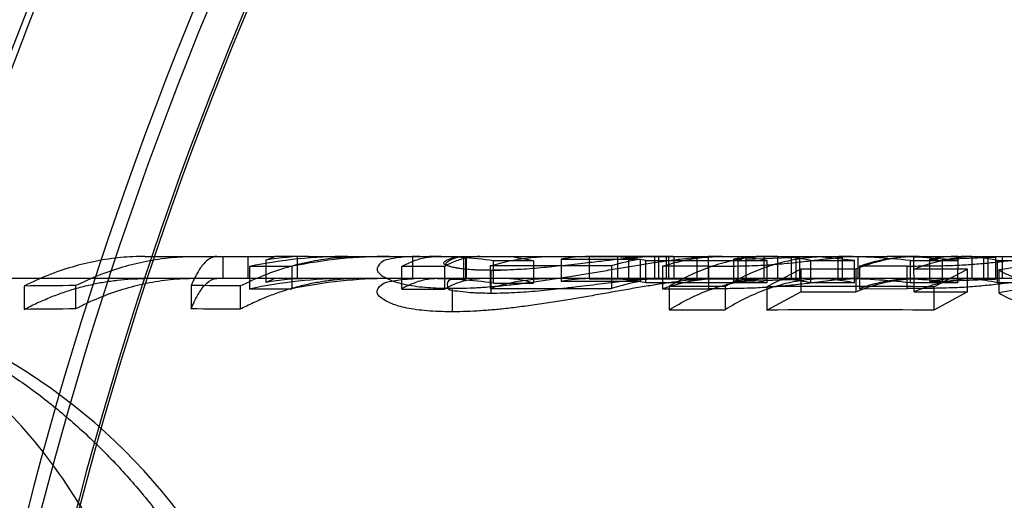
# Model space of a CAD drawing. Header units: millimetres. Extents: x 0 to 297, y 0 to 210.
# Tile 425 of 455: x 242.2017 to 242.2948, y 160.1015 to 160.147. Entities that reach past the tile are written whole.
import ezdxf

# ---------------------------------------------------------------- set-up
doc = ezdxf.new("R2010")
doc.units = ezdxf.units.MM
doc.header["$LTSCALE"] = 16.335
doc.layers.get('0').update_dxf_attribs({"linetype": 'CONTINUOUS'})
for name, color, linetype in [('AXES_REF', 7, 'CONTINUOUS'), ('INTFCLR_1', 7, 'CONTINUOUS'), ('INTFCLR_144815', 7, 'CONTINUOUS'), ('INTFCLR_72935', 7, 'CONTINUOUS')]:
    doc.layers.add(name, color=color, linetype=linetype)

msp = doc.modelspace()

# ---------------------------------------------------------------- linework, layer by layer
at = {"color": 7, "linetype": 'Continuous'}
for radius in [6.787079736, 6.7865, 6.743039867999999]:
    msp.add_circle((241.4889104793, 154.7114782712), radius, dxfattribs=at)
msp.add_arc((241.4889104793, 154.7114782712), 6.72, 278.2771290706, 261.7228709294, dxfattribs=at)
at = {"layer": 'AXES_REF', "color": 7, "linetype": 'Continuous'}
msp.add_arc((241.4889104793, 154.7114782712), 6.874, 113.0826847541, 66.9173152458, dxfattribs=at)
at = {"layer": 'AXES_REF', "color": 9, "linetype": 'Continuous'}
msp.add_arc((241.4889104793, 154.7114782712), 6.191158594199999, 94.4118118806, 85.5881881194, dxfattribs=at)
at = {"layer": 'INTFCLR_1', "color": 6, "linetype": 'Continuous'}
for radius, start, end in [(0.423418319, 129.3396669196, 162.9347323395), (0.4221840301, 129.3995060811, 162.9347321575), (0.4195535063, 137.2913519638, 169.1014109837), (0.4081840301, 136.0726226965, 162.934732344), (0.3760159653, 138.8345507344, 166.0686236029), (0.3620159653, 138.8345508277, 166.0686237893), (0.3607816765, 138.8345507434, 166.0686235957)]:
    msp.add_arc((242.553106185, 160.0104782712), radius, start, end, dxfattribs=at)
at = {"layer": 'INTFCLR_1', "color": 9, "linetype": 'Continuous'}
for centre, radius, start, end in [((242.5531061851, 160.0104782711), 0.4230504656, 136.3898582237, 175.7650415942), ((242.5531061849, 160.0104782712), 0.3848577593, 138.8345507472, 166.0686236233), ((242.553106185, 160.0104782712), 0.3813582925, 138.8345507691, 166.0686236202), ((242.553106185, 160.0104782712), 0.3784849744, 138.8345507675, 166.0686236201), ((242.553106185, 160.0104782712), 0.3781109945, 138.8345501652, 166.0686229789), ((242.553106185, 160.0104782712), 0.3575673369, 138.8345507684, 166.0686236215), ((242.553106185, 160.0104782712), 0.3573323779, 138.8345501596, 166.0686229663)]:
    msp.add_arc(centre, radius, start, end, dxfattribs=at)
at = {"layer": 'INTFCLR_144815', "color": 9, "linetype": 'Continuous'}
for p, q in [((242.213557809, 160.1245782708), (242.2183263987, 160.1245782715)), ((242.2203711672, 160.1245782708), (242.2258642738, 160.1245782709)), ((242.2290358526, 160.124578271), (242.2367121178, 160.1245782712)), ((242.2396050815, 160.1245782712), (242.2480939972, 160.1245782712)), ((242.2520615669, 160.1245782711), (242.2676074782, 160.1245782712)), ((242.268146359, 160.124578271), (242.2837505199, 160.1245782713)), ((242.2704004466, 160.1243150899), (242.2704004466, 160.1222051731)), ((242.2734286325, 160.1224777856), (242.2734286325, 160.1245778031)), ((242.2863518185, 160.1245782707), (242.301875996, 160.1245782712)), ((242.2889639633, 160.1243227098), (242.2889639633, 160.1222130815)), ((242.2917999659, 160.1224780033), (242.2917999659, 160.124578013)), ((242.2669047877, 160.1215152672), (242.2669047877, 160.1236506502)), ((242.285634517, 160.1215341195), (242.285634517, 160.1236687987)), ((242.7959286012, 160.1224782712), (242.1356657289, 160.1224782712))]:
    msp.add_line(p, q, dxfattribs=at)
at = {"layer": 'INTFCLR_144815', "color": 6, "linetype": 'Continuous'}
for p, q in [((242.2183263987, 160.1245782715), (242.2203711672, 160.1245782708)), ((242.2209349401, 160.1245782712), (242.2209349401, 160.1224782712)), ((242.2233190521, 160.1245782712), (242.2233190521, 160.1224782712)), ((242.225008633, 160.1242352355), (242.2258642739, 160.1245782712)), ((242.225008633, 160.1242352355), (242.225008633, 160.1221222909)), ((242.2279737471, 160.1245782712), (242.2258642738, 160.1245782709)), ((242.2279737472, 160.1245782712), (242.2279737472, 160.1224782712)), ((242.2367121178, 160.1245782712), (242.2396050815, 160.1245782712)), ((242.2388691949, 160.1245657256), (242.2388691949, 160.122465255)), ((242.2437409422, 160.1224782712), (242.2437409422, 160.1245782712)), ((242.2438765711, 160.1245782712), (242.2438765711, 160.1224782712)), ((242.2439846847, 160.1245681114), (242.2446522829, 160.1245782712)), ((242.2439846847, 160.1224677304), (242.2439846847, 160.1245681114)), ((242.2503121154, 160.1241728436), (242.2465463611, 160.1241728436)), ((242.2465463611, 160.1220574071), (242.2465463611, 160.124172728)), ((242.2503121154, 160.1241729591), (242.2480939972, 160.1245782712)), ((242.2503121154, 160.1241729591), (242.2503121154, 160.122057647)), ((242.2529185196, 160.1243279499), (242.2529185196, 160.1222185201)), ((242.2529185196, 160.1243279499), (242.2604188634, 160.1243279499)), ((242.2555831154, 160.1245735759), (242.2555831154, 160.1224733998)), ((242.2630834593, 160.1245732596), (242.2555831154, 160.1245732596)), ((242.258273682, 160.1245782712), (242.258273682, 160.1224782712)), ((242.2593378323, 160.1224782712), (242.2593378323, 160.1245782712)), ((242.2604188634, 160.1243240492), (242.2604188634, 160.1222144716)), ((242.2609278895, 160.1220691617), (242.2609278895, 160.1241840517)), ((242.2609278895, 160.1241794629), (242.2723965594, 160.1241794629)), ((242.2621485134, 160.1245436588), (242.2613816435, 160.1245744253)), ((242.2623257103, 160.1245782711), (242.2617486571, 160.124568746)), ((242.2617486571, 160.124568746), (242.2617486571, 160.1224683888)), ((242.2696488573, 160.1245445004), (242.2621485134, 160.1245445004)), ((242.2621485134, 160.1245436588), (242.2621485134, 160.1224423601)), ((242.2629039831, 160.1224782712), (242.2629039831, 160.1245782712)), ((242.2635351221, 160.1245782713), (242.2630834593, 160.1245729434)), ((242.2630834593, 160.1245732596), (242.2630834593, 160.1224730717)), ((242.2636118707, 160.1224782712), (242.2636118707, 160.1245782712)), ((242.2657740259, 160.1245782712), (242.2657740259, 160.1224782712)), ((242.2668641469, 160.1224620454), (242.2668641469, 160.124562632)), ((242.269262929, 160.1243147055), (242.2700212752, 160.1243148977)), ((242.269262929, 160.1222047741), (242.269262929, 160.1243147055)), ((242.2696488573, 160.1245445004), (242.2696488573, 160.1224432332)), ((242.2704004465, 160.12431509), (242.2754647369, 160.1245059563)), ((242.2721300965, 160.1224777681), (242.2721300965, 160.1245778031)), ((242.2723965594, 160.1220643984), (242.2723965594, 160.1241794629)), ((242.2734286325, 160.1245778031), (242.2725629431, 160.1245778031)), ((242.2754647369, 160.1245059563), (242.2734286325, 160.1245778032)), ((242.2747271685, 160.1224782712), (242.2747271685, 160.1245782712)), ((242.2751115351, 160.1245782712), (242.2751115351, 160.1224782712)), ((242.2754647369, 160.1245059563), (242.2754647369, 160.1224032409)), ((242.2765243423, 160.1220680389), (242.2765243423, 160.12418297)), ((242.2765243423, 160.1241803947), (242.2806588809, 160.1241803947)), ((242.2806588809, 160.1241778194), (242.2769699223, 160.1245782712)), ((242.2790850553, 160.1245782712), (242.2790850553, 160.1224782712)), ((242.2794901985, 160.1245054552), (242.2794901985, 160.122402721)), ((242.2806477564, 160.124578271), (242.279921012, 160.124541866)), ((242.2806588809, 160.1220653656), (242.2806588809, 160.1241803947)), ((242.2810166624, 160.1224782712), (242.2810166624, 160.1245782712)), ((242.2862924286, 160.1245782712), (242.2837505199, 160.1245782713)), ((242.285930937, 160.1241839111), (242.285930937, 160.1220690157)), ((242.285930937, 160.1241839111), (242.2904498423, 160.1241839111)), ((242.2863006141, 160.1212294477), (242.2862924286, 160.1245782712)), ((242.287800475, 160.1243226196), (242.2885761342, 160.1243226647)), ((242.287800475, 160.1222129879), (242.287800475, 160.1243226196)), ((242.2889639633, 160.1243227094), (242.2940074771, 160.1245092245)), ((242.2904498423, 160.1220736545), (242.290470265, 160.1245780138)), ((242.2917999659, 160.1245780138), (242.2909134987, 160.1245780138)), ((242.2940074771, 160.1245092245), (242.2917999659, 160.1245780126)), ((242.292885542, 160.1224782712), (242.292885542, 160.1245782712)), ((242.2932802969, 160.1245782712), (242.2932802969, 160.1224782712)), ((242.2940074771, 160.1245092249), (242.2940074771, 160.1224066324)), ((242.2941788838, 160.1220682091), (242.2941788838, 160.124183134)), ((242.2941788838, 160.1241803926), (242.298406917, 160.1241803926)), ((242.2946149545, 160.1245782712), (242.2946149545, 160.1224782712)), ((242.2274786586, 160.1236340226), (242.2234583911, 160.1236340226)), ((242.2234583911, 160.1236253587), (242.2234583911, 160.1214889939)), ((242.2274786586, 160.1236340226), (242.2274786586, 160.1214979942)), ((242.2378773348, 160.1214950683), (242.2378773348, 160.1236312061)), ((242.2418976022, 160.1236312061), (242.2378773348, 160.1236312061)), ((242.2418976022, 160.1236312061), (242.2418976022, 160.1214950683)), ((242.2576815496, 160.1236835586), (242.2462128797, 160.1236835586)), ((242.2462128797, 160.1236768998), (242.2462128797, 160.1215425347)), ((242.2462819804, 160.1232614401), (242.2462819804, 160.1211108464)), ((242.2576815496, 160.1236835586), (242.2576815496, 160.1215494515)), ((242.2669047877, 160.1236506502), (242.2625209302, 160.1236429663)), ((242.2625209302, 160.1236429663), (242.2625209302, 160.1215072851)), ((242.275582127, 160.1233689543), (242.2723899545, 160.1217109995)), ((242.2807844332, 160.1233777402), (242.275582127, 160.1233777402)), ((242.275582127, 160.1233689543), (242.275582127, 160.1212225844)), ((242.2807844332, 160.1233777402), (242.2807844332, 160.1212317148)), ((242.285634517, 160.1236687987), (242.2811467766, 160.1236611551)), ((242.2811467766, 160.1236611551), (242.2811467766, 160.1215261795)), ((242.2913626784, 160.1233755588), (242.2863006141, 160.1233755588)), ((242.2881705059, 160.1217070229), (242.2913626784, 160.1233664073)), ((242.2913626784, 160.1212199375), (242.2913626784, 160.1233664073)), ((242.2942987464, 160.1232940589), (242.2942987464, 160.1211447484)), ((242.2258642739, 160.1224782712), (242.225008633, 160.1221222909)), ((242.2446522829, 160.1224782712), (242.2439846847, 160.1224677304)), ((242.2465463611, 160.122057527), (242.2503121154, 160.122057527)), ((242.2604188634, 160.1222185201), (242.2529185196, 160.1222185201)), ((242.2555831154, 160.1224730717), (242.2630834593, 160.1224730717)), ((242.2723965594, 160.1220643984), (242.2609278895, 160.1220643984)), ((242.2609980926, 160.1224782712), (242.2617651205, 160.1224623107)), ((242.2617486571, 160.1224683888), (242.2623257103, 160.1224782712)), ((242.2621485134, 160.1224432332), (242.2696488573, 160.1224432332)), ((242.2630834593, 160.1224727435), (242.2635351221, 160.1224782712)), ((242.2704004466, 160.1222051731), (242.269262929, 160.1222047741)), ((242.275464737, 160.1224032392), (242.2704004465, 160.1222051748)), ((242.2721300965, 160.1224777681), (242.2734286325, 160.1224777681)), ((242.275464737, 160.1224032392), (242.2734286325, 160.1224777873)), ((242.2806588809, 160.1220653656), (242.2765243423, 160.1220653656)), ((242.2794901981, 160.122402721), (242.2802453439, 160.1224632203)), ((242.2904498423, 160.1220690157), (242.285930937, 160.1220690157)), ((242.2889639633, 160.1222130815), (242.287800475, 160.1222129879)), ((242.2940074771, 160.1224066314), (242.2889639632, 160.1222130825)), ((242.290470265, 160.1224780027), (242.2917999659, 160.1224780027)), ((242.2917999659, 160.1224780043), (242.2940074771, 160.1224066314)), ((242.298406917, 160.1220653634), (242.2941788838, 160.1220653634)), ((242.2021692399, 160.1217767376), (242.2021692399, 160.1195660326)), ((242.2070176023, 160.121816), (242.2070176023, 160.1196069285)), ((242.2179497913, 160.1218178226), (242.2179497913, 160.1196088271)), ((242.22259113, 160.1217834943), (242.22259113, 160.1195730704)), ((242.2234583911, 160.1214979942), (242.2274786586, 160.1214979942)), ((242.2378773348, 160.1214950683), (242.2418976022, 160.1214950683)), ((242.2426290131, 160.1215601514), (242.2426290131, 160.1193403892)), ((242.2462128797, 160.1215494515), (242.2576815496, 160.1215494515)), ((242.2625209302, 160.1215072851), (242.2669047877, 160.1215152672)), ((242.2631591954, 160.1217418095), (242.2631591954, 160.1195296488)), ((242.2684349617, 160.1217418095), (242.2631591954, 160.1217418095)), ((242.2684349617, 160.1217393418), (242.2684349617, 160.1195270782)), ((242.2723899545, 160.1217109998), (242.2723899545, 160.1194975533)), ((242.2723899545, 160.1194975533), (242.275582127, 160.1212225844)), ((242.275582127, 160.1212317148), (242.2807844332, 160.1212317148)), ((242.2811467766, 160.1215261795), (242.285634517, 160.1215341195)), ((242.2863006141, 160.1212294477), (242.2913626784, 160.1212294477)), ((242.2881705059, 160.1217070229), (242.2881705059, 160.1194934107)), ((242.2913626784, 160.1212199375), (242.2881705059, 160.1194934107)), ((242.2631591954, 160.1195296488), (242.2684349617, 160.1195296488))]:
    msp.add_line(p, q, dxfattribs=at)
at = {"layer": 'INTFCLR_144815', "color": 7, "linetype": 'Continuous'}
for p, q in [((242.2388691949, 160.1245657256), (242.2383880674, 160.1245423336)), ((242.2388691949, 160.1245657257), (242.23838812, 160.1245414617)), ((242.2433806, 160.1245370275), (242.2439846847, 160.1245681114)), ((242.2480939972, 160.1245782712), (242.2520615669, 160.1245782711)), ((242.2617486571, 160.124568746), (242.2610706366, 160.124538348)), ((242.2663429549, 160.1245361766), (242.2668641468, 160.124562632)), ((242.2663430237, 160.1245350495), (242.2668641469, 160.124562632)), ((242.268146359, 160.124578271), (242.2676074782, 160.1245782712)), ((242.2462819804, 160.12326144), (242.2454175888, 160.1232721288)), ((242.2383877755, 160.1224411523), (242.2388691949, 160.122465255)), ((242.2383878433, 160.1224400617), (242.238869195, 160.122465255)), ((242.2668641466, 160.1224620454), (242.2663426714, 160.1224345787)), ((242.2668641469, 160.1224620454), (242.2663427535, 160.1224332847)), ((242.2419426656, 160.1215693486), (242.2426290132, 160.1215601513)), ((242.2426290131, 160.1215601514), (242.2436158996, 160.1215738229)), ((242.2426290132, 160.1215601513), (242.2433450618, 160.1215676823)), ((242.2426290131, 160.1193403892), (242.241685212, 160.1193558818)), ((242.2426290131, 160.1193403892), (242.2419423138, 160.119349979)), ((242.2433454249, 160.1193482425), (242.2426290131, 160.1193403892)), ((242.2440772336, 160.1193681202), (242.2431373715, 160.1193459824))]:
    msp.add_line(p, q, dxfattribs=at)
at = {"layer": 'INTFCLR_144815', "color": 6, "linetype": 'Continuous'}
for centre, radius, start, end in [((242.2327389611, 160.0789117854), 0.0456664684, 90.00202695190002, 101.7255965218), ((242.2290458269, 160.1006545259), 0.0239238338, 90.0238876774, 99.71527215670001), ((242.2367165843, 160.0786010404), 0.0459772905, 90.00556604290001, 101.5909813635), ((242.2396009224, 160.1032334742), 0.0213447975, 89.98883578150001, 91.96455893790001), ((242.2404485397, 160.0785351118), 0.0460431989, 82.38956090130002, 89.99220962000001), ((242.2560184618, 160.1052344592), 0.019344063, 91.2895779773, 99.2215814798), ((242.2570359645, 160.1051758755), 0.019402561, 78.428617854, 89.95421827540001), ((242.2637122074, 160.1043277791), 0.0202657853, 99.35253471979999, 107.3122351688), ((242.2676138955, 160.1066001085), 0.0179781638, 90.02045192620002, 92.39011604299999), ((242.2722687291, 160.1073153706), 0.0172630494, 90.46012650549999, 100.0273210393), ((242.2685065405, 160.1051779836), 0.0194009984, 78.43348712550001, 86.62451690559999), ((242.272841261, 160.1072293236), 0.0173491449, 77.7432749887, 89.94270194), ((242.2791908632, 160.0674315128), 0.0571468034, 83.2265883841, 89.99136772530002), ((242.2837462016, 160.066758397), 0.0578198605, 83.34215362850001, 89.99572075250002), ((242.2905685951, 160.1094718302), 0.0151065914, 90.37294803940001, 100.5585083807), ((242.2907351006, 160.1093807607), 0.0151977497, 76.9030733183, 89.9264820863), ((242.3102944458, 160.0223578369), 0.1021957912, 95.67867508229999, 99.0049683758), ((242.2327425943, 160.0784239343), 0.0440544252, 90.0068262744, 102.1659417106), ((242.2290403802, 160.0994736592), 0.023004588, 90.0112765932, 100.0936529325), ((242.2367142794, 160.0781802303), 0.0442980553, 90.00279576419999, 102.0337442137), ((242.2396009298, 160.1019042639), 0.0205740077, 89.9884378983, 92.038210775), ((242.2404515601, 160.0781400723), 0.0443381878, 82.09901808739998, 89.99581318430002), ((242.2560132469, 160.1038821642), 0.0185961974, 91.32537306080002, 99.57954593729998), ((242.2570443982, 160.1038477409), 0.0186304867, 77.96868896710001, 89.9782584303), ((242.2636877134, 160.1030312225), 0.0194597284, 99.6703889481, 107.9775053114), ((242.267613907, 160.1051489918), 0.0173292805, 90.0212558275, 92.47970570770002), ((242.2722641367, 160.1058809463), 0.0165973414, 90.4627255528, 100.4177397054), ((242.2684936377, 160.1036740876), 0.0188056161, 78.0217451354, 86.4781163), ((242.2769524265, 160.1057488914), 0.0167296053, 77.1998337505, 89.9400791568), ((242.2791974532, 160.0675040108), 0.0549742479, 82.96450433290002, 89.99789483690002), ((242.2837437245, 160.0667075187), 0.0557708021, 83.09379987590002, 89.993018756), ((242.2905636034, 160.1079613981), 0.0145168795, 90.36839358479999, 100.972492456), ((242.3103388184, 160.0236725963), 0.0987831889, 95.9014098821, 99.34487262), ((242.2124662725, 159.1495696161), 0.9722616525, 90.32109405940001, 90.6068197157), ((242.2130638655, 159.147383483), 0.9744465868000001, 89.4398043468, 89.7127147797), ((242.2799760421, 158.9141698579), 1.2075649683, 89.61119127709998, 90.3599422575), ((242.212446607, 159.1885152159), 0.9311075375, 90.3340761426, 90.63243147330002), ((242.2130490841, 159.1821868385), 0.9374347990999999, 89.4167824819, 89.70046864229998), ((242.2799760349, 158.9602296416), 1.1592927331, 89.59500090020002, 90.37492988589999)]:
    msp.add_arc(centre, radius, start, end, dxfattribs=at)
at = {"layer": 'INTFCLR_144815', "color": 7, "linetype": 'Continuous'}
for centre, radius, start, end in [((242.2457172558, 160.2141361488), 0.0908764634, 270.3560497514, 270.9431639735), ((242.2425976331, 160.1605706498), 0.0390066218, 268.0549556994, 269.3181814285)]:
    msp.add_arc(centre, radius, start, end, dxfattribs=at)
at = {"layer": 'INTFCLR_144815', "color": 9, "linetype": 'Continuous'}
msp.add_arc((242.1721837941, 160.0664782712), 0.05599999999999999, 3.000000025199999, 90.0000000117, dxfattribs=at)
at = {"layer": 'INTFCLR_144815', "color": 6, "linetype": 'Continuous'}
for points, knots in [([(242.213557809, 160.1245782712), (242.2128069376, 160.1245782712), (242.2112769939, 160.1245054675), (242.2089779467, 160.1241729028), (242.206669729, 160.123608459), (242.2043847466, 160.1228162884), (242.2029019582, 160.1221463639), (242.2021692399, 160.1217767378)], [0, 0, 0, 0, 0.1903782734, 0.3876607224, 0.5880954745, 0.7919247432, 1, 1, 1, 1]), ([(242.2070176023, 160.121816), (242.2077525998, 160.1221840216), (242.2092165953, 160.1228398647), (242.2114662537, 160.123614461), (242.2137265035, 160.1241676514), (242.2160181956, 160.1245032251), (242.2175574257, 160.1245782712), (242.2183263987, 160.1245782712)], [0, 0, 0, 0, 0.2099873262, 0.4091680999, 0.6070498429, 0.8035556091, 1, 1, 1, 1]), ([(242.2203711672, 160.1245782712), (242.2199023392, 160.1245782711), (242.219148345, 160.1240032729), (242.2184756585, 160.1229565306), (242.2181244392, 160.1222288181), (242.2179497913, 160.1218178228)], [0, 0, 0, 0, 0.3696871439, 0.6478691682, 1, 1, 1, 1]), ([(242.22259113, 160.1217834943), (242.2233300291, 160.1221557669), (242.2248019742, 160.1228192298), (242.2270645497, 160.1236029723), (242.2293381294, 160.1241627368), (242.2316436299, 160.1245023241), (242.2331922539, 160.1245782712), (242.2339658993, 160.1245782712)], [0, 0, 0, 0, 0.2100496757, 0.4092446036, 0.6071158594, 0.8035922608, 1, 1, 1, 1]), ([(242.2378773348, 160.1236385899), (242.2382374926, 160.123840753), (242.2389651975, 160.1241840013), (242.2401070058, 160.1245059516), (242.2408767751, 160.1245782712), (242.2412570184, 160.1245782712)], [0, 0, 0, 0, 0.3497363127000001, 0.6780164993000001, 1, 1, 1, 1]), ([(242.2452831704, 160.1245782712), (242.2449061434, 160.1245782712), (242.2441344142, 160.1245053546), (242.2429897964, 160.1241782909), (242.2422579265, 160.1238273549), (242.2418976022, 160.1236218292)], [0, 0, 0, 0, 0.3182483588, 0.6498519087, 1, 1, 1, 1]), ([(242.2462128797, 160.1236768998), (242.2468499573, 160.123874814), (242.2481354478, 160.124207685), (242.25009447, 160.1245107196), (242.2514076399, 160.1245782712), (242.2520615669, 160.1245782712)], [0, 0, 0, 0, 0.3370499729, 0.6696113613, 1, 1, 1, 1]), ([(242.2625209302, 160.1236429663), (242.2631322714, 160.1238479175), (242.2643668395, 160.1241931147), (242.2662524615, 160.1245080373), (242.2675171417, 160.1245782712), (242.268146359, 160.1245782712)], [0, 0, 0, 0, 0.3378776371, 0.6702782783, 1, 1, 1, 1]), ([(242.27282232, 160.1245782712), (242.2721848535, 160.1245782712), (242.2708830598, 160.1245041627), (242.268928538, 160.1241658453), (242.2669670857, 160.1235918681), (242.2650265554, 160.122786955), (242.2637766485, 160.122110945), (242.2631591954, 160.1217389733)], [0, 0, 0, 0, 0.1876156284, 0.3827928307, 0.5825727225, 0.7878461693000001, 1, 1, 1, 1]), ([(242.2669047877, 160.1236506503), (242.2672075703, 160.1236510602), (242.2677919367, 160.1236518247), (242.2686328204, 160.1236593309), (242.2696089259, 160.1236721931), (242.2706564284, 160.1236970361), (242.2717304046, 160.1237374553), (242.2726251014, 160.1237891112), (242.2734360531, 160.123851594), (242.2742349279, 160.1239237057), (242.2750533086, 160.1240064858), (242.2758706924, 160.1240966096), (242.2766577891, 160.1241863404), (242.2775124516, 160.1242878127), (242.2784468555, 160.124396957), (242.2791413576, 160.1244738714), (242.2794901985, 160.124505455)], [0, 0, 0, 0, 0.0719445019, 0.1388510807, 0.1998097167, 0.3038968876, 0.3878109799, 0.4551663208, 0.5168256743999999, 0.5810648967, 0.6457553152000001, 0.7122706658, 0.7764598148, 0.833989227, 0.9167725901, 1, 1, 1, 1]), ([(242.2684349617, 160.1217393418), (242.2690582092, 160.122114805), (242.2703004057, 160.1227858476), (242.2722241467, 160.1235840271), (242.2741580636, 160.1241544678), (242.2761202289, 160.1245007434), (242.2774397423, 160.1245782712), (242.2780974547, 160.1245782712)], [0, 0, 0, 0, 0.2141603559, 0.4147467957, 0.6119977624, 0.8064117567, 1, 1, 1, 1]), ([(242.2867885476, 160.1245782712), (242.2861159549, 160.1245782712), (242.2847605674, 160.1244880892), (242.2827436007, 160.12408417), (242.2814321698, 160.1236438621), (242.2807844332, 160.1233833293)], [0, 0, 0, 0, 0.3277998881, 0.6597350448, 1, 1, 1, 1]), ([(242.2811467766, 160.1236611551), (242.2817115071, 160.1238617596), (242.2828524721, 160.1242000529), (242.2845982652, 160.1245092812), (242.2857695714, 160.1245782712), (242.2863518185, 160.1245782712)], [0, 0, 0, 0, 0.3386969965, 0.6709415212, 1, 1, 1, 1]), ([(242.285634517, 160.1236687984), (242.2859174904, 160.1236694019), (242.286463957, 160.1236704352), (242.2872511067, 160.1236765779), (242.2881662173, 160.1236863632), (242.2891495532, 160.1237069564), (242.2901629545, 160.1237397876), (242.291022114, 160.1237800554), (242.2918138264, 160.1238334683), (242.2925977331, 160.123897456), (242.2933915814, 160.1239725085), (242.2941906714, 160.1240570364), (242.294972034, 160.1241449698), (242.2958195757, 160.1242443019), (242.2968623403, 160.1243693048), (242.297660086, 160.1244656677), (242.2981264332, 160.1245092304)], [0, 0, 0, 0, 0.067741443, 0.1308189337, 0.1884416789, 0.286822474, 0.3662650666, 0.4311632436, 0.4927116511, 0.5562144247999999, 0.6194428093, 0.6835942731, 0.7485740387, 0.8076743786, 0.8878746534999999, 1, 1, 1, 1]), ([(242.2863006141, 160.1233816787), (242.2869482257, 160.1236423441), (242.288260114, 160.1240831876), (242.2902784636, 160.1244878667), (242.2916354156, 160.1245782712), (242.2923088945, 160.1245782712)], [0, 0, 0, 0, 0.3399854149, 0.6720067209, 1, 1, 1, 1]), ([(242.3040422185, 160.1215254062), (242.3034942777, 160.1215283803), (242.3024766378, 160.1215392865), (242.3010180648, 160.1216210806), (242.2997245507, 160.1217490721), (242.2985391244, 160.1219171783), (242.2974780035, 160.1221206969), (242.2965527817, 160.1223462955), (242.2954792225, 160.1226672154), (242.2947512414, 160.1230074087), (242.2942987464, 160.1232940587)], [0, 0, 0, 0, 0.1643102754, 0.3051041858, 0.4379115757, 0.5539712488, 0.6640054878, 0.7617793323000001, 0.8393779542, 1, 1, 1, 1]), ([(242.1721846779, 160.1224276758), (242.1730026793, 160.1224172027), (242.1746379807, 160.12235633), (242.1771896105, 160.1221396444), (242.1799558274, 160.1217628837), (242.1830594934, 160.1211575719), (242.1864840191, 160.1202568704), (242.1901393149, 160.1190137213), (242.1938700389, 160.1174219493), (242.197547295, 160.1155081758), (242.201114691, 160.1132954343), (242.204545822, 160.1107873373), (242.2078529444, 160.1079659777), (242.2109573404, 160.1048861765), (242.2139058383, 160.1014878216), (242.2166211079, 160.0978470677), (242.2191057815, 160.0939382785), (242.2212965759, 160.0898675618), (242.2232054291, 160.0856329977), (242.2248260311, 160.0812482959), (242.2261319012, 160.0768258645), (242.2271117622, 160.0725347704), (242.2277878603, 160.0685723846), (242.2280983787, 160.0660618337), (242.228220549, 160.0648833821)], [0, 0, 0, 0, 0.0278776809, 0.0557399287, 0.08723556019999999, 0.1229672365, 0.1634315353, 0.2078104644, 0.2544177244, 0.301516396, 0.3489413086, 0.3973369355, 0.4462084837, 0.4969436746, 0.5462080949, 0.5993974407, 0.6515652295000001, 0.7039026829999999, 0.756797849, 0.809722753, 0.8630778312, 0.9138226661, 0.9596261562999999, 1, 1, 1, 1]), ([(242.2021692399, 160.1195660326), (242.2025734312, 160.1197784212), (242.2033871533, 160.1201809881), (242.2046291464, 160.1207192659), (242.2058828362, 160.1211872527), (242.2071465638, 160.1215843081), (242.2084186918, 160.1219099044), (242.2096975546, 160.1221636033), (242.2109814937, 160.1223450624), (242.2122687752, 160.1224540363), (242.2131284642, 160.1224782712), (242.213557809, 160.1224782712)], [0, 0, 0, 0, 0.1153954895, 0.2293311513, 0.3419589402, 0.4534405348, 0.5639484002, 0.6736643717, 0.7827801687, 0.8914915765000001, 1, 1, 1, 1]), ([(242.2183263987, 160.1224782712), (242.2175534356, 160.1224782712), (242.2160099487, 160.1223997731), (242.2137111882, 160.1220492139), (242.2114381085, 160.1214698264), (242.2091920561, 160.1206622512), (242.2077365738, 160.1199818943), (242.2070176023, 160.1196069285)], [0, 0, 0, 0, 0.1968917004, 0.3928714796, 0.5914001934, 0.7934510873, 1, 1, 1, 1]), ([(242.2179497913, 160.1196088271), (242.2180401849, 160.1198303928), (242.2182968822, 160.120423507), (242.2187554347, 160.1212767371), (242.2193957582, 160.1221211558), (242.2200300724, 160.1224782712), (242.2203711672, 160.1224782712)], [0, 0, 0, 0, 0.18356844, 0.4960272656, 0.7383392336, 1, 1, 1, 1]), ([(242.2339658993, 160.1224782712), (242.233537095, 160.1224782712), (242.2326784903, 160.1224540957), (242.2313928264, 160.1223453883), (242.2301104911, 160.1221643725), (242.2288332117, 160.1219112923), (242.2275626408, 160.121586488), (242.2263004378, 160.1211903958), (242.2250482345, 160.1207235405), (242.2238076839, 160.1201865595), (242.2229948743, 160.1197849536), (242.22259113, 160.1195730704)], [0, 0, 0, 0, 0.1085136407, 0.2172299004, 0.3263497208, 0.4360685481, 0.5465776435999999, 0.6580584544, 0.7706831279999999, 0.8846130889, 1, 1, 1, 1]), ([(242.2412570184, 160.1224782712), (242.2408454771, 160.1224782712), (242.2400076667, 160.1223896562), (242.2388719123, 160.1220283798), (242.2381792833, 160.121678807), (242.2378773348, 160.1215027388)], [0, 0, 0, 0, 0.3473155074, 0.7050161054, 1, 1, 1, 1]), ([(242.2418976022, 160.1214853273), (242.2421936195, 160.1216607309), (242.2428725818, 160.1220100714), (242.2440081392, 160.1223836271), (242.2448555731, 160.1224782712), (242.2452831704, 160.1224782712)], [0, 0, 0, 0, 0.2894427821, 0.6403042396, 1, 1, 1, 1]), ([(242.2439846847, 160.1224677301), (242.2436599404, 160.122456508), (242.2431451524, 160.1223523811), (242.2421391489, 160.1224820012), (242.2421174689, 160.1212798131), (242.243219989, 160.121365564), (242.2440191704, 160.121179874), (242.2450848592, 160.1211281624), (242.2458044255, 160.1211146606), (242.2462819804, 160.1211108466)], [0, 0, 0, 0, 0.1498700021, 0.2633513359, 0.3753405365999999, 0.5158410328, 0.6654498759, 0.7797321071, 1, 1, 1, 1]), ([(242.2520615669, 160.1224782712), (242.2514063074, 160.1224782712), (242.2500927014, 160.1224085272), (242.2481329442, 160.122093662), (242.2468496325, 160.1217480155), (242.2462128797, 160.1215425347)], [0, 0, 0, 0, 0.3306759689, 0.6623463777, 1, 1, 1, 1]), ([(242.2462819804, 160.1211108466), (242.2466697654, 160.1211138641), (242.2474171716, 160.1211203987), (242.248535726, 160.1211661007), (242.249644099, 160.1212353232), (242.2507824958, 160.1213284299), (242.2519358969, 160.121439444), (242.253150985, 160.1215733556), (242.2543888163, 160.1217176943), (242.2556301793, 160.1218666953), (242.2567931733, 160.1220073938), (242.2578820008, 160.1221354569), (242.2589100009, 160.1222505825), (242.2598860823, 160.1223485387), (242.2608290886, 160.1224255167), (242.26144377, 160.1224589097), (242.2617486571, 160.1224683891)], [0, 0, 0, 0, 0.0748911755, 0.1443292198, 0.2161653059, 0.2893444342, 0.3648993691, 0.4399316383, 0.525418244, 0.6055682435, 0.6813837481, 0.7516528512, 0.8172909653, 0.8811502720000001, 0.9410918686, 1, 1, 1, 1]), ([(242.2480939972, 160.1224782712), (242.2483420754, 160.1224782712), (242.2488410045, 160.1224464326), (242.2495855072, 160.1223040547), (242.2500710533, 160.1221494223), (242.2503121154, 160.122057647)], [0, 0, 0, 0, 0.3280206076, 0.658938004, 1, 1, 1, 1]), ([(242.268146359, 160.1224782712), (242.2675158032, 160.1224782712), (242.2662505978, 160.122405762), (242.2643641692, 160.1220784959), (242.2631318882, 160.1217200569), (242.2625209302, 160.1215072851)], [0, 0, 0, 0, 0.3299773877, 0.6614444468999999, 1, 1, 1, 1]), ([(242.2631591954, 160.1195266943), (242.2637640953, 160.1199062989), (242.2649946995, 160.1206007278), (242.266913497, 160.1214339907), (242.2688664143, 160.1220350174), (242.2708390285, 160.1223973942), (242.2721638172, 160.1224782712), (242.27282232, 160.1224782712)], [0, 0, 0, 0, 0.209338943, 0.413402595, 0.6120674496, 0.806971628, 1, 1, 1, 1]), ([(242.2794901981, 160.122402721), (242.2791659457, 160.1223722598), (242.2784874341, 160.1222950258), (242.2775614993, 160.122182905), (242.2766976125, 160.1220763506), (242.2759135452, 160.1219834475), (242.2751100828, 160.1218911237), (242.2743007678, 160.1218054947), (242.2735118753, 160.1217307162), (242.2727393, 160.1216676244), (242.2719320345, 160.1216165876), (242.2710043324, 160.1215751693), (242.2698672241, 160.1215425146), (242.2687650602, 160.1215251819), (242.2677488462, 160.1215163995), (242.2671933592, 160.1215156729), (242.266904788, 160.1215152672)], [0, 0, 0, 0, 0.0773659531, 0.1622041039, 0.2215703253, 0.2841376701, 0.3497636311, 0.4136891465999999, 0.477461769, 0.5380026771, 0.5978191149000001, 0.6696012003, 0.7585885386, 0.8680435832, 0.9314492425, 1, 1, 1, 1]), ([(242.2780974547, 160.1224782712), (242.2774362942, 160.1224782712), (242.2761128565, 160.1223971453), (242.2741444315, 160.1220353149), (242.2721992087, 160.1214376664), (242.2702787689, 160.120605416), (242.2690444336, 160.1199095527), (242.2684349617, 160.1195270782)], [0, 0, 0, 0, 0.1938213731, 0.3875593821, 0.5854260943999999, 0.7890634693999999, 1, 1, 1, 1]), ([(242.2765243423, 160.1220680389), (242.2761217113, 160.1221584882), (242.2753118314, 160.1223102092), (242.2740867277, 160.1224476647), (242.2732672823, 160.1224782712), (242.2728586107, 160.1224782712)], [0, 0, 0, 0, 0.3350174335, 0.6682249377, 1, 1, 1, 1]), ([(242.2807844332, 160.1212375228), (242.2814289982, 160.1215069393), (242.2827377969, 160.1219638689), (242.2847557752, 160.1223842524), (242.2861147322, 160.1224782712), (242.2867885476, 160.1224782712)], [0, 0, 0, 0, 0.3398366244, 0.672222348, 1, 1, 1, 1]), ([(242.2863518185, 160.1224782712), (242.2857683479, 160.1224782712), (242.2845964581, 160.1224070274), (242.2828498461, 160.1220856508), (242.2817110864, 160.1217344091), (242.2811467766, 160.1215261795)], [0, 0, 0, 0, 0.3292536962, 0.6605709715, 1, 1, 1, 1]), ([(242.2981264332, 160.122406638), (242.2978447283, 160.1223793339), (242.2972530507, 160.1223094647), (242.2964122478, 160.1222059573), (242.2955890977, 160.1221033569), (242.2948048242, 160.1220086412), (242.2940051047, 160.1219163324), (242.2932067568, 160.1218304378), (242.292413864, 160.1217550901), (242.2916244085, 160.1216906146), (242.2907903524, 160.1216361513), (242.2898380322, 160.1215951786), (242.2886744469, 160.1215614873), (242.2875433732, 160.1215443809), (242.2865003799, 160.1215360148), (242.2859303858, 160.121534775), (242.2856345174, 160.1215341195)], [0, 0, 0, 0, 0.0677369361, 0.1425742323, 0.2027564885, 0.2662659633, 0.3316394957, 0.3954245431, 0.4584354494, 0.5222535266, 0.5849895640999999, 0.6584637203, 0.7503709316, 0.8635824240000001, 0.9291890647, 1, 1, 1, 1]), ([(242.2923088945, 160.1224782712), (242.2916341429, 160.1224782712), (242.2902758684, 160.122384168), (242.2882564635, 160.1219634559), (242.2869471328, 160.1215062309), (242.2863006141, 160.1212358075)], [0, 0, 0, 0, 0.32799367, 0.6593461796, 1, 1, 1, 1]), ([(242.2941788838, 160.1220682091), (242.2938031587, 160.1221585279), (242.2930471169, 160.122310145), (242.2919022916, 160.1224476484), (242.2911363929, 160.1224782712), (242.290754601, 160.1224782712)], [0, 0, 0, 0, 0.3354510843, 0.6685737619, 1, 1, 1, 1]), ([(242.2942987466, 160.1211447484), (242.2945572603, 160.1209745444), (242.2950555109, 160.120686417), (242.2958827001, 160.1203628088), (242.2967941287, 160.1200904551), (242.2978503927, 160.1198407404), (242.2990153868, 160.1196352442), (242.3002508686, 160.1194764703), (242.3013449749, 160.1193824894), (242.302307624, 160.1193355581), (242.303144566, 160.1193089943), (242.3037319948, 160.1193059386), (242.3040422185, 160.119304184)], [0, 0, 0, 0, 0.0925914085, 0.171397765, 0.2651697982, 0.3769919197, 0.4958975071, 0.61889257, 0.7495234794, 0.8242801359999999, 0.9071947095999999, 1, 1, 1, 1])]:
    msp.add_open_spline(points, degree=3, knots=knots, dxfattribs=at)
at = {"layer": 'INTFCLR_144815', "color": 7, "linetype": 'Continuous'}
for points, knots in [([(242.23838812, 160.1245414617), (242.2381217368, 160.1245245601), (242.237611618, 160.1244847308), (242.2367797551, 160.1243207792), (242.2359145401, 160.1241997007), (242.2353127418, 160.1232229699), (242.236274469, 160.1225579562), (242.2370773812, 160.1222059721), (242.2380018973, 160.1219575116), (242.2388440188, 160.1218008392), (242.2398056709, 160.1216780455), (242.2408558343, 160.121597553), (242.2415762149, 160.1215736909), (242.2419426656, 160.1215693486)], [0, 0, 0, 0, 0.0786410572, 0.1501996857, 0.250821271, 0.3301862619, 0.4116698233, 0.5346050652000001, 0.6068482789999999, 0.689700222, 0.7877386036, 0.892026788, 1, 1, 1, 1]), ([(242.2462819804, 160.1232614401), (242.2460234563, 160.123261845), (242.2455233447, 160.1232678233), (242.2445819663, 160.1232954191), (242.2435621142, 160.1233850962), (242.2426848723, 160.1235330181), (242.2413613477, 160.1239295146), (242.2429441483, 160.124640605), (242.2435612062, 160.124553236), (242.2439846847, 160.1245681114)], [0, 0, 0, 0, 0.1130422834, 0.2180399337, 0.4152591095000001, 0.5394829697, 0.6637473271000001, 0.814715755, 1, 1, 1, 1]), ([(242.2454175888, 160.1232721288), (242.2451505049, 160.1232778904), (242.2446460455, 160.1232970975), (242.2437195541, 160.1233680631), (242.2429748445, 160.123488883), (242.2413920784, 160.1238153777), (242.2428656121, 160.1244993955), (242.2433806, 160.1245370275)], [0, 0, 0, 0, 0.1602539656, 0.3058619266, 0.541735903, 0.6902484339, 1, 1, 1, 1]), ([(242.2433450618, 160.1215676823), (242.24378009, 160.1215754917), (242.2446695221, 160.1216060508), (242.2459858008, 160.1216884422), (242.2473567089, 160.1218085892), (242.2488151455, 160.1219706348), (242.2504058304, 160.1221737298), (242.2520665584, 160.1224139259), (242.2536913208, 160.122666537), (242.2552888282, 160.1229273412), (242.2568573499, 160.1231938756), (242.2584409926, 160.1234639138), (242.2599913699, 160.1237241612), (242.2614590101, 160.1239575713), (242.2628398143, 160.1241621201), (242.264101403, 160.1243277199), (242.2652638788, 160.1244551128), (242.2659933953, 160.1245145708), (242.2663429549, 160.1245361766)], [0, 0, 0, 0, 0.0562470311, 0.1150278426, 0.1704748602, 0.2341330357, 0.3047136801, 0.3777699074, 0.4510488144, 0.5172749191, 0.5870188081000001, 0.6567244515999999, 0.7249545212, 0.7902456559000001, 0.8488340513, 0.9054002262, 0.9547246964, 1, 1, 1, 1]), ([(242.2617486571, 160.124568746), (242.2614552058, 160.1245586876), (242.2608605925, 160.1245292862), (242.2599578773, 160.1244583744), (242.2590432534, 160.124372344), (242.2581458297, 160.1242766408), (242.2572963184, 160.1241817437), (242.2564805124, 160.1240880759), (242.2556298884, 160.1239885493), (242.2546737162, 160.123878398), (242.2536342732, 160.1237608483), (242.2525726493, 160.1236436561), (242.2515113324, 160.1235367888), (242.2504659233, 160.1234440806), (242.2494435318, 160.1233679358), (242.2485193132, 160.1233148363), (242.2474725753, 160.1232726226), (242.2467434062, 160.1232633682), (242.2462819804, 160.1232614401)], [0, 0, 0, 0, 0.05672235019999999, 0.1149863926, 0.174910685, 0.2341851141, 0.2893315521, 0.3400404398, 0.3928180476, 0.4547764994, 0.5259757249, 0.5948982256, 0.661105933, 0.732034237, 0.7976375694, 0.8591509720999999, 0.9108607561, 1, 1, 1, 1]), ([(242.2419423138, 160.119349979), (242.2415606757, 160.1193554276), (242.2408278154, 160.1193801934), (242.2397654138, 160.1194676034), (242.2388038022, 160.119597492), (242.2379628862, 160.119763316), (242.2370503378, 160.1200240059), (242.2362523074, 160.1203901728), (242.2353005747, 160.121090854), (242.2359358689, 160.1220903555), (242.2368173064, 160.1222218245), (242.237641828, 160.1223834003), (242.2381363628, 160.1224236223), (242.2383878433, 160.1224400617)], [0, 0, 0, 0, 0.1118124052, 0.2147078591, 0.3122467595, 0.3956387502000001, 0.4664782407, 0.5865243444, 0.6697208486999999, 0.7531216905, 0.8550923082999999, 0.926171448, 1, 1, 1, 1]), ([(242.2663426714, 160.1224345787), (242.2659853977, 160.1224117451), (242.265251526, 160.1223492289), (242.2640901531, 160.1222167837), (242.2628381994, 160.1220461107), (242.2614686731, 160.1218355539), (242.2599997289, 160.1215930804), (242.2584467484, 160.1213223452), (242.2568530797, 160.1210398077), (242.2552949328, 160.1207646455), (242.2537267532, 160.1204982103), (242.2521283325, 160.1202393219), (242.2504724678, 160.1199888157), (242.248863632, 160.1197739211), (242.247389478, 160.1196026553), (242.2460063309, 160.1194754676), (242.2446796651, 160.1193887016), (242.2437828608, 160.1193563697), (242.2433454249, 160.1193482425)], [0, 0, 0, 0, 0.0462484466, 0.0951247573, 0.1509922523, 0.2094659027, 0.2741202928, 0.3433220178, 0.4131116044, 0.4832086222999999, 0.5477247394, 0.6185976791, 0.6923889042, 0.7640632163, 0.8282702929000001, 0.8840942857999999, 0.9434802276, 1, 1, 1, 1])]:
    msp.add_open_spline(points, degree=3, knots=knots, dxfattribs=at)
at = {"layer": 'INTFCLR_144815', "color": 9, "linetype": 'Continuous'}
msp.add_open_spline([(242.2167285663, 160.0694090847), (242.2165932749, 160.0727069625), (242.2158509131, 160.0794214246), (242.2132684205, 160.0893160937), (242.2091144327, 160.0987644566), (242.2034796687, 160.1071801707), (242.1966273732, 160.114041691), (242.1889613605, 160.1189821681), (242.1809720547, 160.1218562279), (242.1755530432, 160.1224782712), (242.1729529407, 160.1224782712)], degree=3, knots=[0, 0, 0, 0, 0.1308834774, 0.2668605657, 0.4040067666, 0.5382363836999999, 0.666176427, 0.7858622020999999, 0.8968959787, 1, 1, 1, 1], dxfattribs=at)
at = {"layer": 'INTFCLR_72935', "color": 6, "linetype": 'Continuous'}
for radius, start, end in [(0.423418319, 129.3396668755, 163.0859256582), (0.4221840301, 129.3995060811, 163.1406710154), (0.4195535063, 136.8471002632, 169.5793628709), (0.4011840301, 136.3069930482, 164.1119135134), (0.4005716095, 136.3069931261, 164.1414215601), (0.381418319, 138.8345507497, 166.0686236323), (0.376628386, 138.8345507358, 166.0686236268), (0.3760159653, 138.8345508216, 166.0686234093), (0.3620159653, 138.8345508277, 166.0686237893), (0.3607816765, 138.8345507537, 166.068623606)]:
    msp.add_arc((242.553106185, 160.0104782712), radius, start, end, dxfattribs=at)
at = {"layer": 'INTFCLR_72935', "color": 9, "linetype": 'Continuous'}
for centre, radius, start, end in [((242.5531061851, 160.0104782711), 0.4230504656, 136.3898582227, 175.7650415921), ((242.553106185, 160.0104782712), 0.3784849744, 138.8345507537, 166.068623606), ((242.553106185, 160.0104782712), 0.3781109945, 138.834550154, 166.0686229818), ((242.553106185, 160.0104782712), 0.3575673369, 138.8345507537, 166.068623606), ((242.553106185, 160.0104782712), 0.3573323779, 138.8345501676, 166.0686229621)]:
    msp.add_arc(centre, radius, start, end, dxfattribs=at)

doc.saveas('drawing.dxf')
